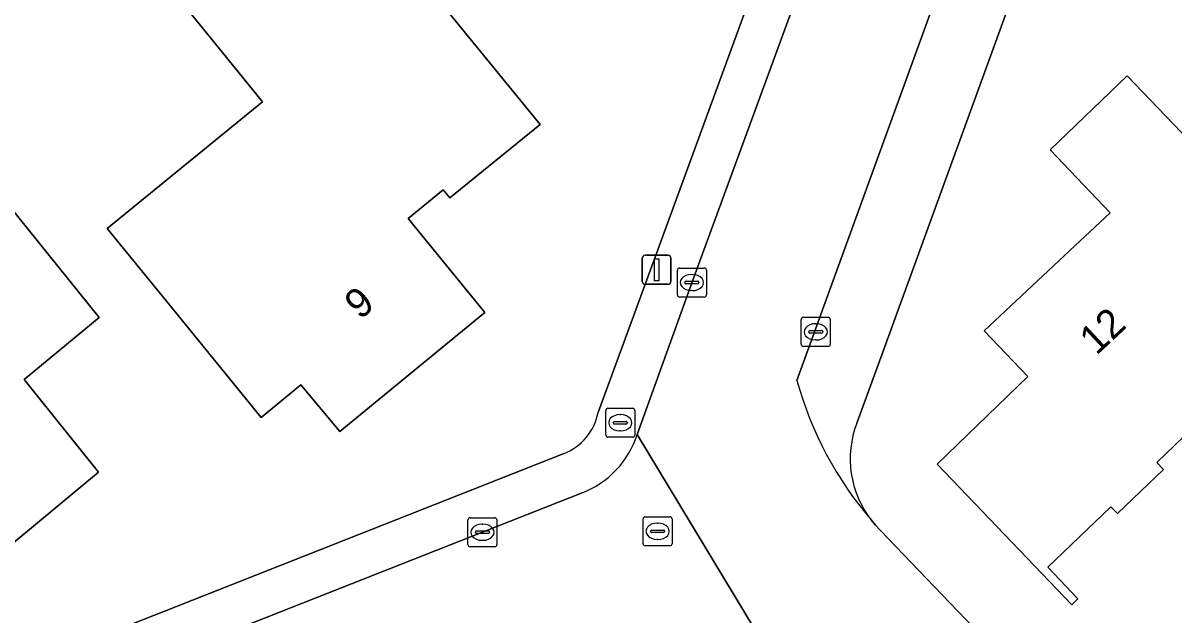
# Model space of a CAD drawing. Extents: x 159499 to 160349, y 382524 to 383273.
# Drawn here: x 159853.23 to 159892.91, y 382943.23 to 382963.63 of the extents above; entities that cross this region are included whole.
import ezdxf

# ---------------------------------------------------------------- set-up
doc = ezdxf.new("R2010")
doc.units = 0
for name, color, linetype in [('IMGEO_Brandkraan', 7, 'Continuous'), ('IMGEO_Erf', 7, 'Continuous'), ('IMGEO_Kolk', 7, 'Continuous'), ('IMGEO_Lichtmast', 7, 'Continuous'), ('IMGEO_Pand', 7, 'Continuous'), ('IMGEO_Pand_nummerreeks', 7, 'Continuous'), ('IMGEO_Rijbaan_lokaal_open', 7, 'Continuous'), ('IMGEO_Rioolput', 7, 'Continuous')]:
    doc.layers.add(name, color=color, linetype=linetype)

msp = doc.modelspace()

# ---------------------------------------------------------------- linework, layer by layer
at = {"layer": 'IMGEO_Brandkraan'}
for p, q in [((159873.323, 382949.428), (159873.323, 382950.28)), ((159873.398, 382950.354), (159874.25, 382950.354)), ((159873.811, 382950.134), (159873.836, 382950.134)), ((159874.324, 382950.28), (159874.324, 382949.428)), ((159873.582, 382949.848), (159873.582, 382949.86)), ((159874.02, 382949.811), (159873.622, 382949.811)), ((159873.625, 382949.897), (159874.023, 382949.897)), ((159874.066, 382949.86), (159874.066, 382949.848)), ((159874.25, 382949.354), (159873.398, 382949.354)), ((159873.834, 382949.574), (159873.809, 382949.574))]:
    msp.add_line(p, q, dxfattribs=at)
for points in [[(159873.323, 382949.428), (159873.323, 382950.28)], [(159873.398, 382950.354), (159874.25, 382950.354)], [(159874.324, 382950.28), (159874.324, 382949.428)], [(159874.25, 382949.354), (159873.398, 382949.354)]]:
    msp.add_lwpolyline(points, dxfattribs=at)
for centre, radius, start, end in [((159873.4, 382950.278), 0.0765, 91.552, 178.448), ((159873.4, 382950.278), 0.0765, 91.552, 178.448), ((159874.248, 382950.278), 0.0765, 1.552, 88.448), ((159874.248, 382950.278), 0.0765, 1.552, 88.448), ((159873.622, 382949.857), 0.0403, 85.8775, 175.7526), ((159873.619, 382949.847), 0.0366, 178.938, 274.7102), ((159874.023, 382949.854), 0.043, 264.8664, 352.4533), ((159874.027, 382949.859), 0.0386, 1.7309, 96.639), ((159873.4, 382949.43), 0.0765, 181.552, 268.448), ((159873.4, 382949.43), 0.0765, 181.552, 268.448), ((159874.248, 382949.43), 0.0765, 271.552, 358.448), ((159874.248, 382949.43), 0.0765, 271.552, 358.448)]:
    msp.add_arc(centre, radius, start, end, dxfattribs=at)
for centre, major_axis, ratio, start_param, end_param in [((159873.81, 382949.854), (-0.387, 0.002), 0.722429, 4.712389, 7.853982), ((159873.835, 382949.854), (-0.39, 0.002), 0.717154, 1.570796, 4.712389)]:
    msp.add_ellipse(centre, major_axis=major_axis, ratio=ratio, start_param=start_param, end_param=end_param, dxfattribs=at)
at = {"layer": 'IMGEO_Erf'}
for points in [[(159873.068, 382950.247), (159874.989, 382955.474), (159881.51, 382973.281)], [(159889.642, 382970.897), (159882.889, 382952.318), (159881.976, 382949.835)], [(159805.148, 382922.46), (159871.857, 382948.784)], [(159882.469, 382946.51), (159882.622, 382946.33), (159882.782, 382946.157), (159921.607, 382905.68)]]:
    msp.add_lwpolyline(points, dxfattribs=at)
for points in [[(159858.277, 382953.914), (159856.128, 382956.551), (159861.485, 382960.917), (159859.401, 382963.476), (159856.076, 382967.554), (159860.728, 382971.345), (159864.053, 382967.267), (159866.126, 382964.724), (159866.841, 382965.306), (159871.055, 382960.136), (159867.947, 382957.602), (159867.72, 382957.882), (159866.511, 382956.896), (159869.152, 382953.656), (159864.157, 382949.557), (159862.804, 382951.165), (159861.436, 382950.038)], [(159848.109, 382963.101), (159852.721, 382957.378), (159855.859, 382953.485), (159853.267, 382951.341), (159855.83, 382948.153), (159850.122, 382943.417), (159848.351, 382945.581), (159847.105, 382944.572), (159844.579, 382947.699), (159845.829, 382948.687), (159843.044, 382952.124), (159848.642, 382956.635), (159847.801, 382957.68), (159846.764, 382956.845), (159844.238, 382959.981)], [(159907.313, 382945.183), (159900.827, 382938.914), (159897.232, 382935.438), (159894.674, 382938.1), (159900.812, 382943.991), (159894.496, 382950.57), (159892.322, 382948.482), (159892.55, 382948.243), (159890.969, 382946.724), (159890.739, 382946.962), (159888.565, 382944.875), (159889.604, 382943.791), (159889.387, 382943.583), (159884.743, 382948.422), (159887.876, 382951.451), (159886.365, 382953.023), (159889.496, 382955.951), (159890.709, 382957.085), (159888.649, 382959.263), (159891.294, 382961.807), (159894.763, 382958.206)]]:
    msp.add_lwpolyline(points, close=True, dxfattribs=at)
for centre, radius, start, end in [((159871.161, 382950.593), 1.938, 291.0442, 349.7232), ((159885.186, 382948.612), 3.435, 159.1395, 217.7282)]:
    msp.add_arc(centre, radius, start, end, dxfattribs=at)
at = {"layer": 'IMGEO_Kolk'}
for p, q in [((159875.866, 382955.188), (159876.718, 382955.188)), ((159875.791, 382954.262), (159875.791, 382955.114)), ((159876.279, 382954.968), (159876.304, 382954.968)), ((159876.792, 382955.114), (159876.792, 382954.262)), ((159876.05, 382954.682), (159876.05, 382954.694)), ((159876.488, 382954.645), (159876.09, 382954.645)), ((159876.093, 382954.731), (159876.491, 382954.731)), ((159876.302, 382954.408), (159876.277, 382954.408)), ((159876.534, 382954.694), (159876.534, 382954.682)), ((159876.718, 382954.188), (159875.866, 382954.188)), ((159880.062, 382952.562), (159880.062, 382953.414)), ((159880.137, 382953.488), (159880.989, 382953.488)), ((159880.55, 382953.268), (159880.575, 382953.268)), ((159881.063, 382953.414), (159881.063, 382952.562)), ((159880.321, 382952.982), (159880.321, 382952.994)), ((159880.759, 382952.945), (159880.361, 382952.945)), ((159880.364, 382953.031), (159880.762, 382953.031)), ((159880.805, 382952.994), (159880.805, 382952.982)), ((159880.989, 382952.488), (159880.137, 382952.488)), ((159880.573, 382952.708), (159880.548, 382952.708)), ((159868.569, 382945.656), (159868.569, 382946.508)), ((159868.644, 382946.582), (159869.496, 382946.582)), ((159869.57, 382946.508), (159869.57, 382945.656)), ((159868.828, 382946.076), (159868.828, 382946.088)), ((159869.266, 382946.039), (159868.868, 382946.039)), ((159868.871, 382946.125), (159869.269, 382946.125)), ((159869.057, 382946.362), (159869.082, 382946.362)), ((159869.312, 382946.088), (159869.312, 382946.076)), ((159869.08, 382945.802), (159869.055, 382945.802)), ((159869.496, 382945.582), (159868.644, 382945.582))]:
    msp.add_line(p, q, dxfattribs=at)
for points in [[(159875.866, 382955.188), (159876.718, 382955.188)], [(159875.791, 382954.262), (159875.791, 382955.114)], [(159876.792, 382955.114), (159876.792, 382954.262)], [(159876.718, 382954.188), (159875.866, 382954.188)], [(159880.062, 382952.562), (159880.062, 382953.414)], [(159880.137, 382953.488), (159880.989, 382953.488)], [(159881.063, 382953.414), (159881.063, 382952.562)], [(159880.989, 382952.488), (159880.137, 382952.488)], [(159868.569, 382945.656), (159868.569, 382946.508)], [(159868.644, 382946.582), (159869.496, 382946.582)], [(159869.57, 382946.508), (159869.57, 382945.656)], [(159869.496, 382945.582), (159868.644, 382945.582)]]:
    msp.add_lwpolyline(points, dxfattribs=at)
for centre, radius, start, end in [((159875.868, 382955.112), 0.0765, 91.552, 178.448), ((159875.868, 382955.112), 0.0765, 91.552, 178.448), ((159876.716, 382955.112), 0.0765, 1.552, 88.448), ((159876.716, 382955.112), 0.0765, 1.552, 88.448), ((159876.09, 382954.691), 0.0403, 85.8775, 175.7526), ((159876.087, 382954.681), 0.0366, 178.938, 274.7102), ((159876.491, 382954.688), 0.043, 264.8664, 352.4533), ((159876.495, 382954.693), 0.0386, 1.7309, 96.639), ((159875.868, 382954.264), 0.0765, 181.552, 268.448), ((159875.868, 382954.264), 0.0765, 181.552, 268.448), ((159876.716, 382954.264), 0.0765, 271.552, 358.448), ((159876.716, 382954.264), 0.0765, 271.552, 358.448), ((159880.139, 382953.412), 0.0765, 91.552, 178.448), ((159880.139, 382953.412), 0.0765, 91.552, 178.448), ((159880.987, 382953.412), 0.0765, 1.552, 88.448), ((159880.987, 382953.412), 0.0765, 1.552, 88.448), ((159880.361, 382952.991), 0.0403, 85.8775, 175.7526), ((159880.358, 382952.981), 0.0366, 178.938, 274.7102), ((159880.762, 382952.988), 0.043, 264.8664, 352.4533), ((159880.766, 382952.993), 0.0386, 1.7309, 96.639), ((159880.139, 382952.564), 0.0765, 181.552, 268.448), ((159880.139, 382952.564), 0.0765, 181.552, 268.448), ((159880.987, 382952.564), 0.0765, 271.552, 358.448), ((159880.987, 382952.564), 0.0765, 271.552, 358.448), ((159868.646, 382946.506), 0.0765, 91.552, 178.448), ((159868.646, 382946.506), 0.0765, 91.552, 178.448), ((159869.494, 382946.506), 0.0765, 1.552, 88.448), ((159869.494, 382946.506), 0.0765, 1.552, 88.448), ((159868.868, 382946.085), 0.0403, 85.8775, 175.7526), ((159868.865, 382946.075), 0.0366, 178.938, 274.7102), ((159869.269, 382946.082), 0.043, 264.8664, 352.4533), ((159869.273, 382946.087), 0.0386, 1.7309, 96.639), ((159868.646, 382945.658), 0.0765, 181.552, 268.448), ((159868.646, 382945.658), 0.0765, 181.552, 268.448), ((159869.494, 382945.658), 0.0765, 271.552, 358.448), ((159869.494, 382945.658), 0.0765, 271.552, 358.448)]:
    msp.add_arc(centre, radius, start, end, dxfattribs=at)
for centre, major_axis, ratio, start_param, end_param in [((159876.278, 382954.688), (-0.387, 0.002), 0.722429, 4.712389, 7.853982), ((159876.303, 382954.688), (-0.39, 0.002), 0.717154, 1.570796, 4.712389), ((159880.549, 382952.988), (-0.387, 0.002), 0.722429, 4.712389, 7.853982), ((159880.574, 382952.988), (-0.39, 0.002), 0.717154, 1.570796, 4.712389), ((159869.056, 382946.082), (-0.387, 0.002), 0.722429, 4.712389, 7.853982), ((159869.081, 382946.082), (-0.39, 0.002), 0.717154, 1.570796, 4.712389)]:
    msp.add_ellipse(centre, major_axis=major_axis, ratio=ratio, start_param=start_param, end_param=end_param, dxfattribs=at)
at = {"layer": 'IMGEO_Lichtmast'}
for p, q in [((159874.679, 382955.626), (159875.469, 382955.626)), ((159875.469, 382955.626), (159874.679, 382955.626)), ((159874.579, 382954.726), (159874.579, 382955.526)), ((159874.579, 382955.526), (159874.579, 382954.726)), ((159875.569, 382955.526), (159875.569, 382954.726)), ((159875.569, 382954.726), (159875.569, 382955.526)), ((159875.469, 382954.626), (159874.679, 382954.626)), ((159874.679, 382954.626), (159875.469, 382954.626))]:
    msp.add_line(p, q, dxfattribs=at)
msp.add_lwpolyline([(159874.999, 382955.501), (159875.149, 382955.501), (159875.149, 382954.751), (159874.999, 382954.751), (159874.999, 382955.501)], dxfattribs=at)
for centre, start, end in [((159874.679, 382955.526), 90, 180), ((159874.679, 382955.526), 90, 180), ((159875.469, 382955.526), 0, 90), ((159875.469, 382955.526), 360, 90), ((159874.679, 382954.726), 180, 270), ((159874.679, 382954.726), 180, 270), ((159875.469, 382954.726), 270, 0), ((159875.469, 382954.726), 270, 0)]:
    msp.add_arc(centre, 0.1, start, end, dxfattribs=at)
at = {"layer": 'IMGEO_Pand'}
for points in [[(159866.126, 382964.724), (159864.053, 382967.267), (159860.728, 382971.345), (159856.076, 382967.554), (159859.401, 382963.476), (159861.485, 382960.917), (159856.128, 382956.551), (159858.277, 382953.914), (159861.436, 382950.038), (159862.804, 382951.165), (159864.157, 382949.557), (159869.152, 382953.656), (159866.511, 382956.896), (159867.72, 382957.882), (159867.947, 382957.602), (159871.055, 382960.136), (159866.841, 382965.306)], [(159852.721, 382957.378), (159848.109, 382963.101), (159844.238, 382959.981), (159846.764, 382956.845), (159847.801, 382957.68), (159848.642, 382956.635), (159843.044, 382952.124), (159845.829, 382948.687), (159844.579, 382947.699), (159847.105, 382944.572), (159848.351, 382945.581), (159850.122, 382943.417), (159855.83, 382948.153), (159853.267, 382951.341), (159855.859, 382953.485)], [(159888.649, 382959.263), (159890.709, 382957.085), (159889.496, 382955.951), (159886.365, 382953.023), (159887.876, 382951.451), (159884.743, 382948.422), (159889.387, 382943.583), (159889.604, 382943.791), (159888.565, 382944.875), (159890.739, 382946.962), (159890.969, 382946.724), (159892.55, 382948.243), (159892.322, 382948.482), (159894.496, 382950.57), (159900.812, 382943.991), (159894.674, 382938.1), (159897.232, 382935.438), (159900.827, 382938.914), (159907.313, 382945.183), (159894.763, 382958.206), (159891.294, 382961.807)]]:
    msp.add_lwpolyline(points, close=True, dxfattribs=at)
at = {"layer": 'IMGEO_Rijbaan_lokaal_open'}
for points in [[(159874.404, 382949.452), (159876.322, 382954.768), (159880.433, 382965.991), (159881.383, 382968.583), (159883.211, 382973.573)], [(159881.51, 382973.281), (159874.989, 382955.474), (159873.068, 382950.247)], [(159887.336, 382971.754), (159885.624, 382967.041), (159884.682, 382964.447), (159879.911, 382951.31)], [(159881.976, 382949.835), (159882.889, 382952.318), (159889.642, 382970.897)], [(159879.911, 382951.31), (159884.682, 382964.447), (159880.433, 382965.991), (159876.322, 382954.768), (159874.404, 382949.452), (159879.627, 382940.809), (159879.787, 382940.656), (159881.307, 382939.023), (159908.873, 382910.281), (159927.427, 382890.935), (159928.789, 382892.248), (159932.489, 382895.814), (159929.428, 382899.056), (159936.535, 382905.918), (159935.493, 382907.023), (159932.4, 382910.308), (159927.32, 382905.439)], [(159879.627, 382940.809), (159874.404, 382949.452)], [(159871.857, 382948.784), (159805.148, 382922.46), (159805.224, 382920.924), (159850.691, 382938.839)], [(159850.691, 382938.839), (159853.277, 382939.858), (159872.506, 382947.434)], [(159872.506, 382947.434), (159853.277, 382939.858), (159854.946, 382935.619), (159863.33, 382938.922), (159868.238, 382940.855)], [(159882.782, 382946.157), (159882.622, 382946.33), (159882.469, 382946.51)], [(159921.607, 382905.68), (159882.782, 382946.157)]]:
    msp.add_lwpolyline(points, dxfattribs=at)
for centre, radius, start, end in [((159892.012, 382954.677), 12.561, 195.5496, 220.5582), ((159892.012, 382954.677), 12.561, 195.5496, 220.5582), ((159871.161, 382950.593), 1.938, 291.0442, 349.7232), ((159885.186, 382948.612), 3.435, 159.1395, 217.7282), ((159871.345, 382950.428), 3.211, 291.2016, 342.3087), ((159871.345, 382950.428), 3.211, 291.2016, 342.3087)]:
    msp.add_arc(centre, radius, start, end, dxfattribs=at)
at = {"layer": 'IMGEO_Rioolput'}
for p, q in [((159874.609, 382945.687), (159874.609, 382946.539)), ((159874.684, 382946.613), (159875.536, 382946.613)), ((159875.61, 382946.539), (159875.61, 382945.687)), ((159874.868, 382946.107), (159874.868, 382946.119)), ((159875.306, 382946.07), (159874.908, 382946.07)), ((159874.911, 382946.156), (159875.309, 382946.156)), ((159875.097, 382946.393), (159875.122, 382946.393)), ((159875.352, 382946.119), (159875.352, 382946.107)), ((159875.12, 382945.833), (159875.095, 382945.833)), ((159875.536, 382945.613), (159874.684, 382945.613))]:
    msp.add_line(p, q, dxfattribs=at)
for points in [[(159874.609, 382945.687), (159874.609, 382946.539)], [(159874.684, 382946.613), (159875.536, 382946.613)], [(159875.61, 382946.539), (159875.61, 382945.687)], [(159875.536, 382945.613), (159874.684, 382945.613)]]:
    msp.add_lwpolyline(points, dxfattribs=at)
for centre, radius, start, end in [((159874.686, 382946.537), 0.0765, 91.552, 178.448), ((159874.686, 382946.537), 0.0765, 91.552, 178.448), ((159875.534, 382946.537), 0.0765, 1.552, 88.448), ((159875.534, 382946.537), 0.0765, 1.552, 88.448), ((159874.908, 382946.116), 0.0403, 85.8775, 175.7526), ((159874.905, 382946.106), 0.0366, 178.938, 274.7102), ((159875.309, 382946.113), 0.043, 264.8664, 352.4533), ((159875.313, 382946.118), 0.0386, 1.7309, 96.639), ((159874.686, 382945.689), 0.0765, 181.552, 268.448), ((159874.686, 382945.689), 0.0765, 181.552, 268.448), ((159875.534, 382945.689), 0.0765, 271.552, 358.448), ((159875.534, 382945.689), 0.0765, 271.552, 358.448)]:
    msp.add_arc(centre, radius, start, end, dxfattribs=at)
for centre, major_axis, ratio, start_param, end_param in [((159875.096, 382946.113), (-0.387, 0.002), 0.722429, 4.712389, 7.853982), ((159875.121, 382946.113), (-0.39, 0.002), 0.717154, 1.570796, 4.712389)]:
    msp.add_ellipse(centre, major_axis=major_axis, ratio=ratio, start_param=start_param, end_param=end_param, dxfattribs=at)

# ---------------------------------------------------------------- texts
at = {"layer": 'IMGEO_Pand_nummerreeks'}
for s, rotation, p in [('9', 39.3737, (159864.844, 382953.38)), ('12', 43.0786, (159890.238, 382952.155))]:
    msp.add_text(s, height=1, rotation=rotation, dxfattribs=at).set_placement(p)

doc.saveas('drawing.dxf')
